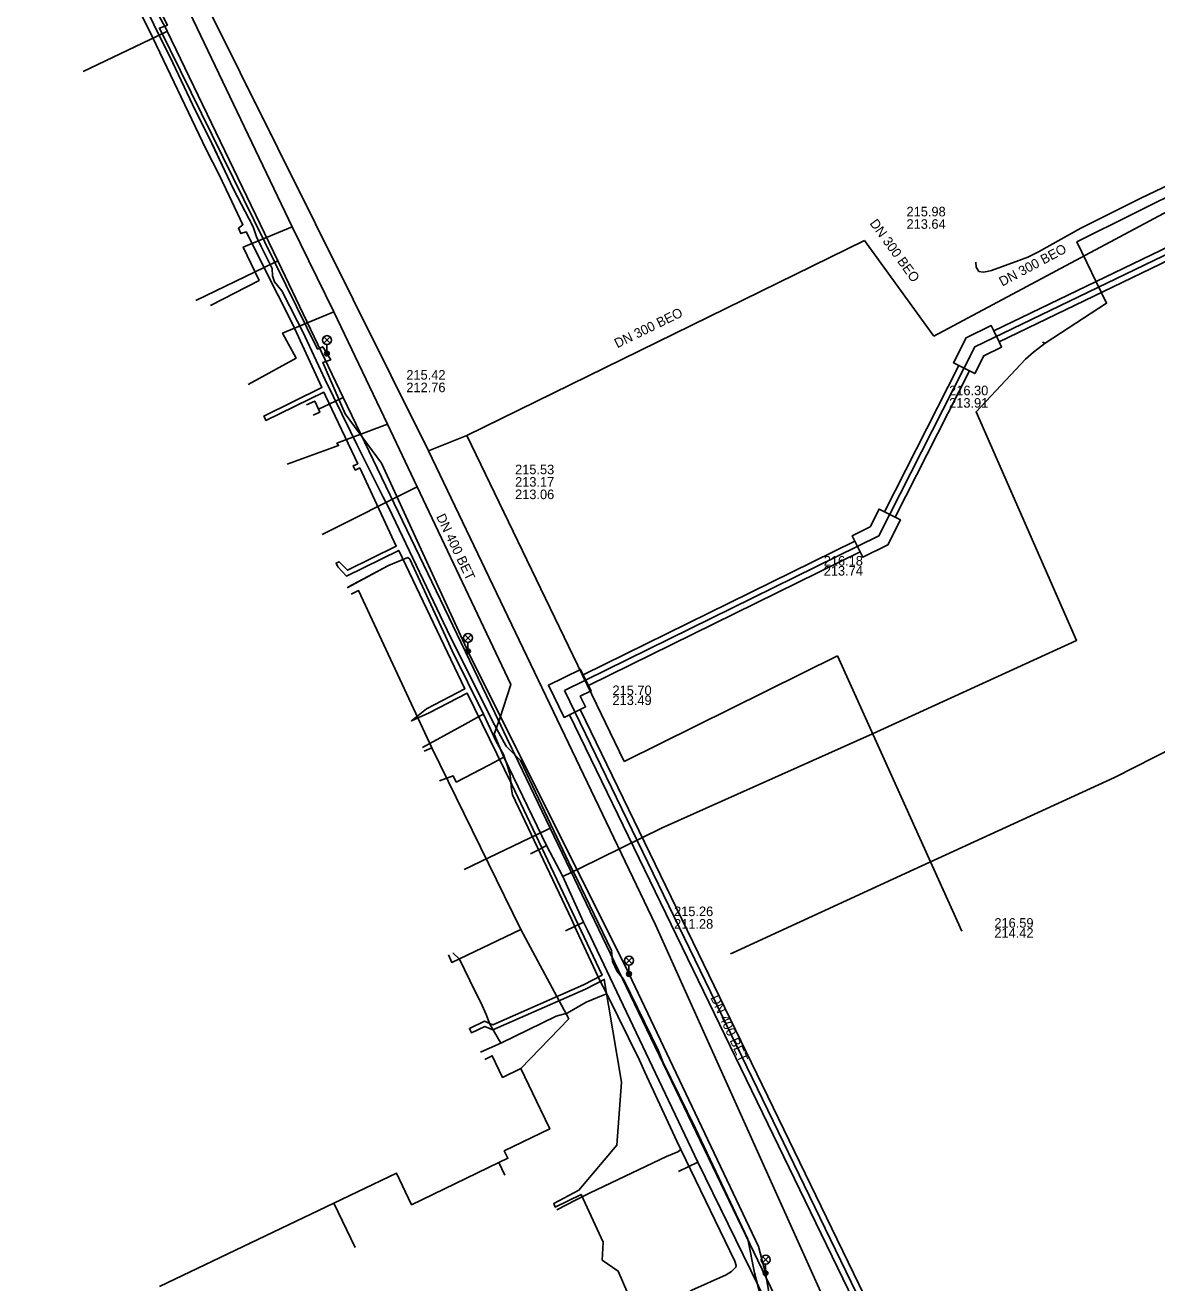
# Model space of a CAD drawing. Extents: x -595540 to -593988, y -1160850 to -1159202.
# Drawn here: x -595443.1 to -595348.5, y -1159905.6 to -1159800.4 of the extents above; entities that cross this region are included whole.
import ezdxf

# ---------------------------------------------------------------- set-up
doc = ezdxf.new("R2010")
doc.units = 0
for name, color, linetype in [('BVK-JEDNOTNA_popisy', 7, 'Continuous'), ('BVK-JEDNOTNA_trasa sítě', 7, 'Continuous'), ('BVK-VODOVOD_trasa sítě', 7, 'Continuous'), ('CETIN_kabel podzemní', 7, 'Continuous'), ('CETIN_kabelovod', 7, 'Continuous'), ('DESTOVA-AREAL_popisy', 7, 'Continuous'), ('DESTOVA-AREAL_trasa sítě', 7, 'Continuous'), ('DSP-SDEL-VODAFONE_kabel', 7, 'Continuous'), ('DSP-VODOVOD-BVK_trasa sítě', 7, 'Continuous'), ('EON-NN_kabel', 7, 'Continuous'), ('EON-SDEL_kabel', 7, 'Continuous'), ('INNOGY-NTL_trasa sítě', 7, 'Continuous'), ('JEDNOTNA-AREAL_popisy', 7, 'Continuous'), ('JEDNOTNA-AREAL_trasa sítě', 7, 'Continuous'), ('JEDNOTNA-NEPR_popisy', 7, 'Continuous'), ('JEDNOTNA_trasa neprovozované sítě', 7, 'Continuous'), ('QUANTCOM_kabel', 7, 'Continuous'), ('TSB_kabel VO', 7, 'Continuous'), ('TSB_lampy VO', 7, 'Continuous')]:
    doc.layers.add(name, color=color, linetype=linetype)

msp = doc.modelspace()

# ---------------------------------------------------------------- linework, layer by layer
at = {"layer": 'BVK-JEDNOTNA_popisy'}
for p, q in [((-595411.201, -1159830.212), (-595411.201, -1159830.212)), ((-595388.82, -1159875.067), (-595388.82, -1159875.067))]:
    msp.add_line(p, q, dxfattribs=at)
at = {"layer": 'BVK-JEDNOTNA_trasa sítě'}
for p, q in [((-595409.35, -1159836.04), (-595435.65, -1159783.15)), ((-595409.35, -1159836.04), (-595390.36, -1159875.67)), ((-595390.36, -1159875.67), (-595373.317, -1159913.594))]:
    msp.add_line(p, q, dxfattribs=at)
at = {"layer": 'BVK-VODOVOD_trasa sítě'}
for points in [[(-595436.92, -1159790.544), (-595431.256, -1159800.808), (-595431.188, -1159800.949), (-595421.956, -1159820.167), (-595416.479, -1159831.569), (-595412.914, -1159838.99)], [(-595431.188, -1159800.949), (-595431.402, -1159801.052), (-595438.222, -1159804.328)], [(-595421.956, -1159820.167), (-595423.018, -1159820.677), (-595428.81, -1159823.46)], [(-595418.558, -1159832.561), (-595418.858, -1159831.877), (-595419.556, -1159832.206)], [(-595416.479, -1159831.569), (-595416.712, -1159831.681), (-595418.558, -1159832.561), (-595418.446, -1159832.811), (-595418.98, -1159833.071)], [(-595412.914, -1159838.99), (-595403.806, -1159857.949), (-595402.789, -1159860.067), (-595402.375, -1159860.927), (-595402.158, -1159861.38)], [(-595402.158, -1159861.38), (-595399.174, -1159867.591), (-595391.802, -1159882.984), (-595374.57, -1159918.808)], [(-595399.174, -1159867.591), (-595399.517, -1159867.756), (-595406.373, -1159871.049)]]:
    msp.add_lwpolyline(points, dxfattribs=at)
at = {"layer": 'CETIN_kabel podzemní'}
for points in [[(-595397.99, -1159856.09), (-595371.7, -1159843.15), (-595363.67, -1159827.34), (-595312.5, -1159802.65)], [(-595411.08, -1159844.97), (-595412.7, -1159845.62), (-595416.09, -1159847.45)], [(-595404.75, -1159858.06), (-595407.38, -1159852.75), (-595407.94, -1159851.53), (-595410.92, -1159845.09), (-595411.08, -1159844.97)], [(-595409.08, -1159860.86), (-595415.19, -1159847.72), (-595415.82, -1159848.02)], [(-595539.58, -1159992.625), (-595456.78, -1159952.4), (-595371.39, -1159910.95), (-595397.99, -1159856.09)], [(-595404.75, -1159858.06), (-595405.09, -1159858.22), (-595406.28, -1159858.89), (-595409.86, -1159860.83)], [(-595404.75, -1159858.06), (-595404.16, -1159859.32), (-595403.69, -1159860.33)], [(-595409.08, -1159860.86), (-595409.72, -1159861.15)], [(-595401.62, -1159876.05), (-595409.08, -1159860.86)], [(-595403.69, -1159860.33), (-595403.07, -1159861.44), (-595402.75, -1159862.39), (-595402.52, -1159863.16), (-595402.41, -1159864.33), (-595402.34, -1159864.8), (-595397.4, -1159875.2), (-595396.99, -1159876.15), (-595395.55, -1159879.18), (-595395.05, -1159880.28), (-595394.43, -1159881.44)], [(-595401.62, -1159876.05), (-595407.39, -1159878.81), (-595407.69, -1159878.17)], [(-595401.63, -1159887.68), (-595397.62, -1159883.54), (-595401.62, -1159876.05)], [(-595403.31, -1159885.57), (-595404.23, -1159883.98), (-595404.54, -1159883.17), (-595404.98, -1159882.17), (-595405.47, -1159881.18), (-595406.76, -1159878.54), (-595407.32, -1159878)], [(-595394.43, -1159881.44), (-595394.74, -1159881.55), (-595396.16, -1159882.13), (-595397.75, -1159883.05), (-595398.69, -1159883.31), (-595403.31, -1159885.57)], [(-595394.43, -1159881.44), (-595391.72, -1159886.99), (-595391.27, -1159887.99), (-595388.59, -1159893.75)], [(-595403.31, -1159885.57), (-595404.96, -1159886.3)], [(-595401.63, -1159887.68), (-595403.16, -1159888.42), (-595404.02, -1159886.61), (-595404.65, -1159886.92)], [(-595401.63, -1159887.68), (-595399.98, -1159891.11)], [(-595399.98, -1159891.11), (-595399.21, -1159892.73), (-595403.01, -1159894.57), (-595402.71, -1159895.19), (-595403.46, -1159895.55)], [(-595388.26, -1159894.45), (-595388.52, -1159894.64), (-595389.45, -1159895.04), (-595395.84, -1159898.07), (-595397, -1159898.67), (-595398.62, -1159899.51)], [(-595388.59, -1159893.75), (-595388.26, -1159894.45)], [(-595388.26, -1159894.45), (-595383.74, -1159903.8), (-595383.64, -1159904.15), (-595383.65, -1159904.3), (-595384.02, -1159904.64), (-595384.48, -1159904.94), (-595387.33, -1159906.22)], [(-595415.28, -1159897.99), (-595412.03, -1159896.43), (-595410.76, -1159899.07), (-595403.46, -1159895.55)], [(-595403.46, -1159895.55), (-595402.96, -1159896.59)], [(-595417.26, -1159898.95), (-595415.28, -1159897.99)], [(-595431.84, -1159905.91), (-595417.26, -1159898.95)], [(-595417.26, -1159898.95), (-595415.47, -1159902.64)]]:
    msp.add_lwpolyline(points, dxfattribs=at)
at = {"layer": 'CETIN_kabelovod'}
for points in [[(-595312.5, -1159802.1), (-595362.09, -1159826.02)], [(-595312.5, -1159803.21), (-595361.65, -1159826.92)], [(-595365.02, -1159828.9), (-595365.47, -1159828.67), (-595364.41, -1159826.59), (-595362.31, -1159825.57), (-595362.09, -1159826.02)], [(-595362.09, -1159826.02), (-595361.65, -1159826.92)], [(-595361.65, -1159826.92), (-595361.44, -1159827.37), (-595362.94, -1159828.1), (-595363.69, -1159829.58), (-595364.13, -1159829.35)], [(-595365.02, -1159828.9), (-595371.24, -1159841.14)], [(-595365.02, -1159828.9), (-595364.13, -1159829.35)], [(-595364.13, -1159829.35), (-595370.34, -1159841.59)], [(-595373.71, -1159843.58), (-595373.93, -1159843.14), (-595372.44, -1159842.4), (-595371.68, -1159840.91), (-595371.24, -1159841.14)], [(-595370.34, -1159841.59), (-595369.9, -1159841.82), (-595370.95, -1159843.9), (-595373.05, -1159844.93), (-595373.27, -1159844.48)], [(-595371.24, -1159841.14), (-595370.34, -1159841.59)], [(-595373.71, -1159843.58), (-595396.42, -1159854.76)], [(-595373.71, -1159843.58), (-595373.27, -1159844.48)], [(-595373.27, -1159844.48), (-595395.97, -1159855.66)], [(-595397.57, -1159858.11), (-595398.02, -1159858.33), (-595399.32, -1159855.63), (-595396.64, -1159854.31), (-595396.42, -1159854.76)], [(-595396.42, -1159854.76), (-595395.97, -1159855.66)], [(-595395.97, -1159855.66), (-595395.75, -1159856.1), (-595396.66, -1159856.55), (-595396.22, -1159857.45), (-595396.67, -1159857.67)], [(-595396.67, -1159857.67), (-595397.57, -1159858.11)], [(-595396.67, -1159857.67), (-595372.03, -1159908.48)], [(-595397.57, -1159858.11), (-595372.93, -1159908.92)]]:
    msp.add_lwpolyline(points, dxfattribs=at)
at = {"layer": 'DESTOVA-AREAL_popisy'}
for p, q in [((-595376.309, -1159846.467), (-595376.309, -1159846.467)), ((-595393.969, -1159857.293), (-595393.969, -1159857.293)), ((-595362.046, -1159876.742), (-595362.046, -1159876.742))]:
    msp.add_line(p, q, dxfattribs=at)
at = {"layer": 'DESTOVA-AREAL_trasa sítě'}
for p, q in [((-595392.996, -1159862), (-595406.145, -1159834.744)), ((-595375.158, -1159853.176), (-595392.996, -1159862)), ((-595364.771, -1159876.212), (-595375.158, -1159853.176))]:
    msp.add_line(p, q, dxfattribs=at)
at = {"layer": 'DSP-SDEL-VODAFONE_kabel'}
for points in [[(-595416.15, -1159847.48), (-595412.7, -1159845.62), (-595411.08, -1159844.97), (-595410.92, -1159845.09), (-595407.94, -1159851.53), (-595407.38, -1159852.75), (-595404.75, -1159858.06), (-595404.16, -1159859.32), (-595403.69, -1159860.33), (-595403.07, -1159861.44), (-595402.75, -1159862.39), (-595402.52, -1159863.16), (-595402.41, -1159864.33), (-595402.34, -1159864.8), (-595397.4, -1159875.2), (-595396.99, -1159876.15), (-595395.55, -1159879.18), (-595395.05, -1159880.28), (-595394.43, -1159881.44)], [(-595394.43, -1159881.44), (-595394.74, -1159881.55), (-595396.16, -1159882.13), (-595397.75, -1159883.05), (-595398.69, -1159883.31), (-595403.31, -1159885.57)], [(-595393.89, -1159911.68), (-595392.29, -1159910.87), (-595391.65, -1159910.23), (-595390.14, -1159908.48), (-595389.03, -1159907.36), (-595387.33, -1159906.22), (-595384.48, -1159904.94), (-595384.02, -1159904.64), (-595383.65, -1159904.3), (-595383.64, -1159904.15), (-595383.74, -1159903.8), (-595388.26, -1159894.45), (-595388.585, -1159893.753), (-595391.27, -1159887.99), (-595391.72, -1159886.99), (-595394.43, -1159881.44)], [(-595403.31, -1159885.57), (-595404.994, -1159886.308)]]:
    msp.add_lwpolyline(points, dxfattribs=at)
at = {"layer": 'DSP-VODOVOD-BVK_trasa sítě'}
msp.add_lwpolyline([(-595271.94, -1159842.47), (-595285.44, -1159844.47), (-595302.63, -1159846.71), (-595310.3, -1159847.63), (-595321.36, -1159848.82), (-595323.7, -1159849.54), (-595341.98, -1159858.26), (-595352, -1159863.35), (-595368.78, -1159871.04), (-595383.92, -1159878), (-595384.111, -1159878.091)], dxfattribs=at)
at = {"layer": 'EON-NN_kabel'}
for points in [[(-595433.879, -1159798.577), (-595432.709, -1159800.856), (-595427.945, -1159810.832), (-595426.869, -1159812.897), (-595426.021, -1159814.71), (-595424.867, -1159817.144), (-595425.228, -1159817.435), (-595425.035, -1159817.871), (-595424.593, -1159817.72), (-595421.926, -1159823.053), (-595420.708, -1159825.435), (-595418.276, -1159830.745), (-595423.111, -1159833.13), (-595423.034, -1159833.29), (-595422.938, -1159833.491), (-595418.106, -1159831.14), (-595417.971, -1159831.432), (-595415.263, -1159837.126), (-595415.656, -1159837.288), (-595415.628, -1159837.346), (-595415.469, -1159837.643), (-595415.101, -1159837.465), (-595412.046, -1159844), (-595416.118, -1159846.028), (-595416.829, -1159845.316), (-595417.075, -1159845.419), (-595416.935, -1159845.726), (-595416.197, -1159846.515), (-595411.839, -1159844.362), (-595406.312, -1159855.943), (-595409.517, -1159857.607), (-595410.784, -1159858.62), (-595409.304, -1159857.947), (-595406.105, -1159856.303), (-595402.389, -1159863.925), (-595394.837, -1159879.874), (-595396.406, -1159880.687), (-595403.977, -1159884.025), (-595404.66, -1159883.735), (-595405.926, -1159884.335), (-595405.835, -1159884.529), (-595405.755, -1159884.696), (-595404.651, -1159884.173), (-595403.974, -1159884.461), (-595396.233, -1159881.048), (-595394.653, -1159880.229), (-595393.204, -1159888.82), (-595393.617, -1159894.091), (-595396.779, -1159897.857), (-595398.881, -1159898.968), (-595398.751, -1159899.265), (-595396.592, -1159898.211), (-595394.751, -1159902.213), (-595394.842, -1159903.697), (-595393.504, -1159904.63), (-595387.636, -1159918.15)], [(-595338.581, -1159807.267), (-595338.717, -1159807), (-595339.244, -1159807.442), (-595339.522, -1159807.77), (-595339.781, -1159808.186), (-595339.722, -1159808.623), (-595339.618, -1159809.255), (-595339.788, -1159809.856), (-595340.159, -1159810.3), (-595340.831, -1159810.765), (-595345.187, -1159812.704), (-595349.744, -1159814.88), (-595354.818, -1159817.417), (-595358.37, -1159819.393), (-595359.247, -1159819.85), (-595360.015, -1159820.133)], [(-595360.015, -1159820.133), (-595362.298, -1159820.973), (-595362.66, -1159821.058), (-595362.979, -1159821.1), (-595363.34, -1159821.044), (-595363.576, -1159820.683), (-595363.604, -1159820.253)]]:
    msp.add_lwpolyline(points, dxfattribs=at)
at = {"layer": 'EON-SDEL_kabel'}
msp.add_lwpolyline([(-595381.57, -1159906.801), (-595382.09, -1159904.771), (-595382.66, -1159901.961), (-595387.02, -1159892.711), (-595389.75, -1159887.111), (-595390.12, -1159886.191), (-595393.04, -1159880.211), (-595393.58, -1159879.581), (-595393.96, -1159878.731), (-595394.05, -1159877.811), (-595396.96, -1159871.791), (-595397.36, -1159870.981), (-595401.67, -1159861.931), (-595402.87, -1159860.731), (-595403.5, -1159859.561), (-595404, -1159858.651), (-595407.04, -1159852.551), (-595407.5, -1159851.621), (-595412.67, -1159840.801), (-595413.14, -1159839.921), (-595415.34, -1159835.501), (-595415.87, -1159834.431), (-595417.98, -1159830.091), (-595419.86, -1159826.081), (-595420.3, -1159825.221), (-595421.61, -1159822.671), (-595422.21, -1159821.921), (-595422.39, -1159821.421), (-595422.43, -1159820.801), (-595423.34, -1159818.951), (-595423.74, -1159818.141), (-595424.01, -1159817.311), (-595425.66, -1159814.161), (-595426.16, -1159813.091), (-595427.47, -1159810.331), (-595429.07, -1159807.081), (-595430.71, -1159803.611), (-595433.91, -1159797.161)], dxfattribs=at)
at = {"layer": 'INNOGY-NTL_trasa sítě'}
for points in [[(-595434.13, -1159789.62), (-595433.3, -1159791.01), (-595420.74, -1159817.3), (-595417.27, -1159824.41), (-595412.78, -1159833.82), (-595410.29, -1159839.05), (-595402.47, -1159855.57), (-595403.38, -1159858.41), (-595403.85, -1159859.73), (-595403.05, -1159861.65), (-595399.48, -1159869.05), (-595398.13, -1159871.63), (-595396.39, -1159875.45), (-595396.07, -1159876.12), (-595386.83, -1159895.52), (-595379.88, -1159909.74)], [(-595398.13, -1159871.63), (-595396.68, -1159870.94), (-595389.81, -1159867.55), (-595372.24, -1159859.71), (-595355.18, -1159851.89), (-595363.58, -1159832.77), (-595359.44, -1159828.37), (-595358.77, -1159827.78), (-595357.8, -1159827.04), (-595352.67, -1159823.7), (-595355.15, -1159818.57), (-595345.74, -1159813.88)], [(-595420.74, -1159817.3), (-595424.84, -1159819), (-595423.51, -1159821.79), (-595427.57, -1159823.89)], [(-595417.27, -1159824.41), (-595421.54, -1159826.19), (-595420.42, -1159828.29), (-595424.42, -1159830.49)], [(-595357.8, -1159827.04), (-595358.02, -1159826.95)], [(-595412.78, -1159833.82), (-595417, -1159835.4), (-595416.87, -1159835.6), (-595421.15, -1159837.16)], [(-595410.29, -1159839.05), (-595418.25, -1159843.04)], [(-595403.05, -1159861.65), (-595404.31, -1159862.31), (-595407.03, -1159863.74), (-595407.29, -1159863.21), (-595408.43, -1159863.64)], [(-595399.926, -1159869.282), (-595400.813, -1159869.743)], [(-595399.48, -1159869.05), (-595399.926, -1159869.282)], [(-595397.91, -1159876.18), (-595396.39, -1159875.45)], [(-595386.83, -1159895.52), (-595388.46, -1159896.29)]]:
    msp.add_lwpolyline(points, dxfattribs=at)
at = {"layer": 'JEDNOTNA-AREAL_popisy'}
for p, q in [((-595369.39, -1159815.637), (-595369.39, -1159815.637)), ((-595365.826, -1159830.593), (-595365.826, -1159830.593))]:
    msp.add_line(p, q, dxfattribs=at)
at = {"layer": 'JEDNOTNA-AREAL_trasa sítě'}
for p, q in [((-595346.657, -1159815.532), (-595367.116, -1159826.459)), ((-595372.91, -1159818.462), (-595406.145, -1159834.744)), ((-595367.116, -1159826.459), (-595372.91, -1159818.462))]:
    msp.add_line(p, q, dxfattribs=at)
at = {"layer": 'JEDNOTNA-NEPR_popisy'}
msp.add_line((-595402.111, -1159837.197), (-595402.111, -1159837.197), dxfattribs=at)
at = {"layer": 'JEDNOTNA_trasa neprovozované sítě'}
msp.add_line((-595406.145, -1159834.744), (-595409.35, -1159836.04), dxfattribs=at)
at = {"layer": 'QUANTCOM_kabel'}
msp.add_lwpolyline([(-595433.91, -1159797.16), (-595430.71, -1159803.61), (-595429.07, -1159807.08), (-595427.47, -1159810.33), (-595426.16, -1159813.09), (-595425.66, -1159814.16), (-595424.01, -1159817.31), (-595423.74, -1159818.14), (-595423.34, -1159818.95), (-595422.43, -1159820.8), (-595422.39, -1159821.42), (-595422.21, -1159821.92), (-595421.61, -1159822.67), (-595420.3, -1159825.22), (-595419.86, -1159826.08), (-595417.98, -1159830.09), (-595415.87, -1159834.43), (-595415.34, -1159835.5), (-595413.14, -1159839.92), (-595412.67, -1159840.8), (-595407.5, -1159851.62), (-595407.04, -1159852.55), (-595404, -1159858.65), (-595403.5, -1159859.56), (-595402.87, -1159860.73), (-595401.67, -1159861.93), (-595397.36, -1159870.98), (-595396.96, -1159871.79), (-595394.05, -1159877.81), (-595393.96, -1159878.73), (-595393.58, -1159879.58), (-595393.04, -1159880.21), (-595390.12, -1159886.19), (-595389.75, -1159887.11), (-595387.02, -1159892.71), (-595382.66, -1159901.96), (-595382.09, -1159904.77), (-595381.57, -1159906.8)], dxfattribs=at)
at = {"layer": 'TSB_kabel VO'}
msp.add_lwpolyline([(-595376.5, -1159929.79), (-595372.44, -1159925.98), (-595373.17, -1159924.42), (-595377.41, -1159922.74), (-595381.86, -1159923.2), (-595385.13, -1159916.47), (-595381.91, -1159913.33), (-595380.42, -1159909.05), (-595381.17, -1159904.79), (-595381.76, -1159902.56), (-595392.61, -1159879.74), (-595406.03, -1159852.84), (-595413.28, -1159837.07), (-595416.31, -1159832.94), (-595418.19, -1159828.66), (-595417.52, -1159828.43), (-595418.19, -1159827.34), (-595418.62, -1159827.53), (-595431.84, -1159800.7), (-595431.17, -1159800.45), (-595432.28, -1159798.24)], dxfattribs=at)
at = {"layer": 'TSB_lampy VO'}
for p, q in [((-595418.105, -1159827.05), (-595417.575, -1159826.52)), ((-595418.105, -1159826.52), (-595417.575, -1159827.05)), ((-595418.105, -1159827.05), (-595417.575, -1159826.52)), ((-595418.105, -1159826.52), (-595417.575, -1159827.05)), ((-595417.84, -1159827.16), (-595417.84, -1159827.91)), ((-595417.84, -1159827.16), (-595417.84, -1159827.91)), ((-595406.315, -1159851.94), (-595405.785, -1159851.41)), ((-595406.315, -1159851.41), (-595405.785, -1159851.94)), ((-595406.315, -1159851.94), (-595405.785, -1159851.41)), ((-595406.315, -1159851.41), (-595405.785, -1159851.94)), ((-595406.05, -1159852.05), (-595406.05, -1159852.8)), ((-595406.05, -1159852.05), (-595406.05, -1159852.8)), ((-595392.855, -1159878.92), (-595392.325, -1159878.39)), ((-595392.855, -1159878.39), (-595392.325, -1159878.92)), ((-595392.855, -1159878.92), (-595392.325, -1159878.39)), ((-595392.855, -1159878.39), (-595392.325, -1159878.92)), ((-595392.59, -1159879.03), (-595392.59, -1159879.78)), ((-595392.59, -1159879.03), (-595392.59, -1159879.78)), ((-595381.435, -1159903.93), (-595380.905, -1159903.4)), ((-595381.435, -1159903.4), (-595380.905, -1159903.93)), ((-595381.435, -1159903.93), (-595380.905, -1159903.4)), ((-595381.435, -1159903.4), (-595380.905, -1159903.93)), ((-595381.17, -1159904.04), (-595381.17, -1159904.79)), ((-595381.17, -1159904.04), (-595381.17, -1159904.79))]:
    msp.add_line(p, q, dxfattribs=at)
for centre, radius in [((-595417.84, -1159826.785), 0.375), ((-595417.84, -1159826.785), 0.375), ((-595417.84, -1159827.91), 0.2), ((-595417.84, -1159827.91), 0.2), ((-595417.84, -1159827.91), 0.145), ((-595417.84, -1159827.91), 0.145), ((-595417.84, -1159827.91), 0.0876), ((-595417.84, -1159827.91), 0.0876), ((-595406.05, -1159851.675), 0.375), ((-595406.05, -1159851.675), 0.375), ((-595406.05, -1159852.8), 0.2), ((-595406.05, -1159852.8), 0.2), ((-595406.05, -1159852.8), 0.145), ((-595406.05, -1159852.8), 0.145), ((-595406.05, -1159852.8), 0.0876), ((-595406.05, -1159852.8), 0.0876), ((-595392.59, -1159878.655), 0.375), ((-595392.59, -1159878.655), 0.375), ((-595392.59, -1159879.78), 0.2), ((-595392.59, -1159879.78), 0.2), ((-595392.59, -1159879.78), 0.145), ((-595392.59, -1159879.78), 0.145), ((-595392.59, -1159879.78), 0.0876), ((-595392.59, -1159879.78), 0.0876), ((-595381.17, -1159903.665), 0.375), ((-595381.17, -1159903.665), 0.375), ((-595381.17, -1159904.79), 0.2), ((-595381.17, -1159904.79), 0.2), ((-595381.17, -1159904.79), 0.145), ((-595381.17, -1159904.79), 0.145), ((-595381.17, -1159904.79), 0.0876), ((-595381.17, -1159904.79), 0.0876)]:
    msp.add_circle(centre, radius, dxfattribs=at)

# ---------------------------------------------------------------- texts
at = {"layer": 'BVK-JEDNOTNA_popisy'}
for s, p in [('215.42', (-595411.201, -1159830.087)), ('212.76', (-595411.201, -1159831.137)), ('215.26', (-595388.82, -1159874.942)), ('211.28', (-595388.82, -1159875.992))]:
    msp.add_text(s, height=0.8, dxfattribs=at).set_placement(p)
for rotation, p in [(295.58892, (-595408.727, -1159841.533)), (294.21383, (-595385.798, -1159881.751))]:
    msp.add_text('DN 400 BET', height=0.8, rotation=rotation, dxfattribs=at).set_placement(p)
at = {"layer": 'DESTOVA-AREAL_popisy'}
for s, p in [('216.18', (-595376.309, -1159845.635)), ('213.74', (-595376.309, -1159846.467)), ('215.70', (-595393.969, -1159856.461)), ('213.49', (-595393.969, -1159857.293)), ('216.59', (-595362.046, -1159875.91)), ('214.42', (-595362.046, -1159876.742))]:
    msp.add_text(s, height=0.8, dxfattribs=at).set_placement(p)
at = {"layer": 'JEDNOTNA-AREAL_popisy'}
for s, p in [('215.98', (-595369.39, -1159816.437)), ('213.64', (-595369.39, -1159817.477)), ('216.30', (-595365.826, -1159831.393)), ('213.91', (-595365.826, -1159832.433))]:
    msp.add_text(s, height=0.8, dxfattribs=at).set_placement(p)
for rotation, p in [(305.92414, (-595372.509, -1159817.02)), (28.10634, (-595361.385, -1159822.315)), (26.10047, (-595393.57, -1159827.473))]:
    msp.add_text('DN 300 BEO', height=0.8, rotation=rotation, dxfattribs=at).set_placement(p)
at = {"layer": 'JEDNOTNA-NEPR_popisy'}
for s, p in [('215.53', (-595402.111, -1159837.997)), ('213.17', (-595402.111, -1159839.037)), ('213.06', (-595402.111, -1159840.077))]:
    msp.add_text(s, height=0.8, dxfattribs=at).set_placement(p)

doc.saveas('drawing.dxf')
